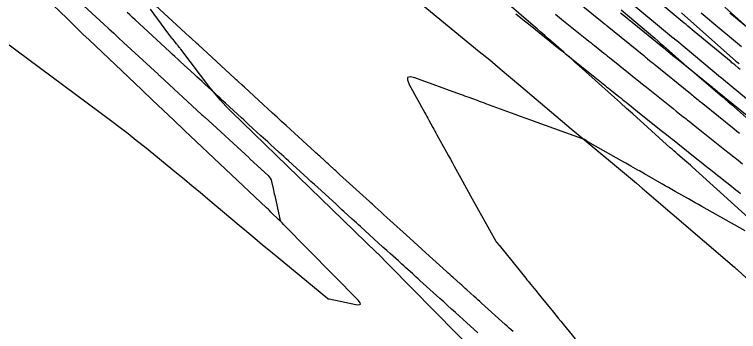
# Model space of a CAD drawing. Extents: x 1005228 to 1008882, y 1883389 to 1885754.
# Drawn here: x 1007247.3 to 1007365.6, y 1885136.9 to 1885188.6 of the extents above; entities that cross this region are included whole.
import ezdxf

# ---------------------------------------------------------------- set-up
doc = ezdxf.new("R2010")
doc.units = 0
for name, color, linetype in [('ATDIMS', 7, 'Continuous'), ('C-ANNO-NOTE', 7, 'Continuous'), ('S_BRIDGE', 7, 'Continuous'), ('TSOBSTACLE', 7, 'Continuous')]:
    doc.layers.add(name, color=color, linetype=linetype)

msp = doc.modelspace()

# ---------------------------------------------------------------- linework, layer by layer
at = {"layer": 'ATDIMS'}
for points in [[(1007328.75, 1885136.91), (1007328.43, 1885137.2), (1007328.1, 1885137.49), (1007327.78, 1885137.78), (1007327.46, 1885138.07), (1007323.59, 1885141.56), (1007323.3, 1885141.82), (1007323, 1885142.09), (1007322.71, 1885142.35), (1007322.41, 1885142.62), (1007321.2, 1885143.71), (1007320.92, 1885143.96), (1007320.64, 1885144.21), (1007320.37, 1885144.46), (1007320.09, 1885144.71), (1007318.98, 1885145.71), (1007318.71, 1885145.96), (1007318.43, 1885146.21), (1007318.15, 1885146.46), (1007317.88, 1885146.71), (1007314.51, 1885149.76), (1007313.85, 1885150.35), (1007313.2, 1885150.94), (1007312.54, 1885151.53), (1007311.89, 1885152.13), (1007308.12, 1885155.55), (1007307.65, 1885155.97), (1007307.18, 1885156.4), (1007306.23, 1885157.26), (1007306, 1885157.47), (1007305.76, 1885157.69), (1007305.53, 1885157.9), (1007305.29, 1885158.11), (1007300.41, 1885162.56), (1007300.2, 1885162.75), (1007299.99, 1885162.94), (1007299.79, 1885163.12), (1007299.58, 1885163.31), (1007298.73, 1885164.09), (1007298.53, 1885164.27), (1007298.34, 1885164.44), (1007298.14, 1885164.62), (1007297.95, 1885164.8), (1007297.17, 1885165.51), (1007296.98, 1885165.69), (1007296.78, 1885165.86), (1007296.59, 1885166.04), (1007296.39, 1885166.22), (1007292.39, 1885169.88), (1007291.66, 1885170.55), (1007290.93, 1885171.21), (1007290.2, 1885171.88), (1007289.47, 1885172.55), (1007284.87, 1885176.77), (1007284.42, 1885177.18), (1007283.83, 1885177.72), (1007283.68, 1885177.86), (1007283.53, 1885178), (1007283.38, 1885178.13), (1007283.23, 1885178.27), (1007277.34, 1885183.69), (1007277.1, 1885183.91), (1007276.86, 1885184.13), (1007276.38, 1885184.57), (1007276.26, 1885184.68), (1007276.14, 1885184.79), (1007276.02, 1885184.9), (1007275.9, 1885185.01), (1007268.94, 1885191.44)], [(1007329.21, 1885188.75), (1007329.68, 1885188.38), (1007330.6, 1885187.63), (1007330.83, 1885187.45), (1007331.06, 1885187.26), (1007331.3, 1885187.07), (1007331.53, 1885186.89), (1007336.24, 1885183.1), (1007336.5, 1885182.89), (1007336.76, 1885182.69), (1007337.02, 1885182.48), (1007337.28, 1885182.27), (1007338.32, 1885181.43), (1007338.58, 1885181.22), (1007338.84, 1885181.02), (1007339.1, 1885180.81), (1007339.36, 1885180.6), (1007343.73, 1885177.1), (1007344.02, 1885176.86), (1007344.31, 1885176.63), (1007344.6, 1885176.4), (1007344.89, 1885176.17), (1007346.04, 1885175.25), (1007346.33, 1885175.02), (1007346.62, 1885174.79), (1007346.91, 1885174.55), (1007347.2, 1885174.32), (1007348.46, 1885173.32), (1007349.08, 1885172.83), (1007349.69, 1885172.34), (1007353.16, 1885169.57), (1007353.79, 1885169.07), (1007354.41, 1885168.57), (1007355.04, 1885168.07), (1007355.67, 1885167.57), (1007358.76, 1885165.12), (1007359.45, 1885164.57), (1007360.14, 1885164.02), (1007361.53, 1885162.92), (1007361.87, 1885162.64), (1007362.22, 1885162.37), (1007362.57, 1885162.09), (1007362.91, 1885161.82), (1007364.43, 1885160.62), (1007364.8, 1885160.33), (1007365.16, 1885160.03), (1007365.53, 1885159.74), (1007365.9, 1885159.45)], [(1007367.78, 1885185.85), (1007364.15, 1885188.87)]]:
    msp.add_lwpolyline(points, dxfattribs=at)
at = {"layer": 'C-ANNO-NOTE'}
for points in [[(1007372.98, 1885150.26), (1007358.01, 1885163.78), (1007357.72, 1885164.04), (1007357.42, 1885164.31), (1007357.12, 1885164.57), (1007356.82, 1885164.83), (1007355.61, 1885165.86), (1007355.31, 1885166.12), (1007355.01, 1885166.39), (1007354.71, 1885166.65), (1007354.41, 1885166.91), (1007348.29, 1885172.41), (1007347.29, 1885173.31), (1007346.29, 1885174.21), (1007345.29, 1885175.1), (1007344.29, 1885176), (1007339.52, 1885180.28), (1007338.9, 1885180.83), (1007338.29, 1885181.38), (1007337.66, 1885181.93), (1007337.04, 1885182.48), (1007334.54, 1885184.65), (1007333.92, 1885185.19), (1007333.3, 1885185.74), (1007332.67, 1885186.28), (1007332.05, 1885186.82), (1007324.64, 1885193.26)], [(1007246.43, 1885183.69), (1007247.54, 1885182.85), (1007263.2, 1885171.23), (1007264.55, 1885170.22), (1007265.88, 1885169.2), (1007267.2, 1885168.16), (1007268.52, 1885167.1), (1007273.77, 1885162.83), (1007275.06, 1885161.77), (1007276.34, 1885160.71), (1007277.62, 1885159.65), (1007278.9, 1885158.58), (1007284, 1885154.29), (1007285.27, 1885153.22), (1007286.55, 1885152.15), (1007287.83, 1885151.09), (1007289.11, 1885150.02), (1007298.47, 1885142.3), (1007298.49, 1885142.29), (1007298.51, 1885142.28), (1007298.52, 1885142.28), (1007298.54, 1885142.28), (1007298.63, 1885142.28), (1007298.65, 1885142.28), (1007298.67, 1885142.27), (1007298.69, 1885142.27), (1007298.71, 1885142.27), (1007303.06, 1885141.35), (1007303.57, 1885141.29), (1007303.81, 1885141.38), (1007303.76, 1885141.63), (1007303.43, 1885142.03), (1007291.24, 1885154.4), (1007291.02, 1885154.63), (1007290.79, 1885154.85), (1007290.56, 1885155.08), (1007290.33, 1885155.3), (1007289.41, 1885156.2), (1007289.18, 1885156.42), (1007288.95, 1885156.64), (1007288.72, 1885156.86), (1007288.48, 1885157.09), (1007275.1, 1885169.74), (1007273.35, 1885171.39), (1007271.61, 1885173.04), (1007269.86, 1885174.69), (1007268.12, 1885176.35), (1007259.44, 1885184.55), (1007258.54, 1885185.4), (1007257.65, 1885186.26), (1007256.77, 1885187.11), (1007255.89, 1885187.97), (1007252.37, 1885191.42)], [(1007346.38, 1885189.41), (1007351.89, 1885184.75), (1007352.37, 1885184.33), (1007352.85, 1885183.92), (1007353.33, 1885183.51), (1007353.8, 1885183.09), (1007355.7, 1885181.41), (1007356.18, 1885180.99), (1007356.65, 1885180.57), (1007357.13, 1885180.16), (1007357.61, 1885179.75), (1007362.9, 1885175.28), (1007363.4, 1885174.85), (1007363.9, 1885174.41), (1007364.4, 1885173.98), (1007364.9, 1885173.54), (1007366.88, 1885171.78)], [(1007368.67, 1885185.06), (1007363.33, 1885189.86)]]:
    msp.add_lwpolyline(points, dxfattribs=at)
at = {"layer": 'S_BRIDGE'}
for points in [[(1007309.77, 1885193.68), (1007323.23, 1885182.62), (1007324.94, 1885181.22), (1007326.64, 1885179.8), (1007328.33, 1885178.38), (1007330.02, 1885176.96), (1007338.21, 1885170.01), (1007339.18, 1885169.2), (1007340.14, 1885168.39), (1007341.11, 1885167.58), (1007342.09, 1885166.77), (1007345.99, 1885163.56), (1007346.96, 1885162.76), (1007347.93, 1885161.95), (1007348.89, 1885161.14), (1007349.85, 1885160.32), (1007364.91, 1885147.42), (1007365.03, 1885147.31), (1007365.16, 1885147.21), (1007365.28, 1885147.1), (1007365.4, 1885146.99), (1007366.9, 1885145.64)], [(1007326.85, 1885129.13), (1007308.57, 1885147.68), (1007308.47, 1885147.78), (1007308.36, 1885147.89), (1007308.25, 1885148), (1007308.14, 1885148.11), (1007306.91, 1885149.37), (1007306.81, 1885149.47), (1007306.71, 1885149.57), (1007306.61, 1885149.67), (1007306.51, 1885149.77), (1007282.78, 1885172.76), (1007281.84, 1885173.71), (1007280.94, 1885174.69), (1007280.07, 1885175.71), (1007279.24, 1885176.75), (1007274.5, 1885182.99), (1007274.44, 1885183.06), (1007274.38, 1885183.14), (1007274.32, 1885183.21), (1007274.26, 1885183.28), (1007274.01, 1885183.57), (1007273.95, 1885183.64), (1007273.88, 1885183.72), (1007273.82, 1885183.79), (1007273.76, 1885183.86), (1007273.38, 1885184.36), (1007273.35, 1885184.39), (1007273.32, 1885184.43), (1007273.29, 1885184.46), (1007273.26, 1885184.5), (1007273.14, 1885184.63), (1007273.11, 1885184.67), (1007273.08, 1885184.7), (1007273.05, 1885184.74), (1007273.02, 1885184.77), (1007272.69, 1885185.23), (1007272.52, 1885185.45), (1007269.52, 1885189.53)], [(1007356.28, 1885188.91), (1007365.15, 1885181.05), (1007365.32, 1885180.9), (1007365.5, 1885180.74), (1007365.68, 1885180.59)]]:
    msp.add_lwpolyline(points, dxfattribs=at)
at = {"layer": 'TSOBSTACLE'}
for points in [[(1007336.33, 1885193.13), (1007342.77, 1885187.89), (1007343.22, 1885187.51), (1007343.68, 1885187.14), (1007343.79, 1885187.05), (1007343.9, 1885186.96), (1007344.02, 1885186.87), (1007344.13, 1885186.77), (1007350.09, 1885181.93), (1007350.25, 1885181.8), (1007350.4, 1885181.68), (1007350.55, 1885181.55), (1007350.71, 1885181.43), (1007351.32, 1885180.93), (1007351.48, 1885180.8), (1007351.63, 1885180.68), (1007351.78, 1885180.56), (1007351.94, 1885180.43), (1007357.46, 1885175.96), (1007357.65, 1885175.81), (1007357.84, 1885175.65), (1007358.03, 1885175.5), (1007358.22, 1885175.34), (1007358.98, 1885174.72), (1007359.17, 1885174.57), (1007359.36, 1885174.41), (1007359.55, 1885174.26), (1007359.75, 1885174.11), (1007364.85, 1885169.99), (1007365.3, 1885169.62), (1007365.75, 1885169.26)], [(1007365.85, 1885179.66), (1007365.55, 1885179.91), (1007364.95, 1885180.41), (1007364.8, 1885180.53), (1007364.65, 1885180.66), (1007364.5, 1885180.78), (1007364.35, 1885180.91), (1007358.33, 1885185.89), (1007357.3, 1885186.75), (1007357.15, 1885186.88), (1007357, 1885187), (1007356.85, 1885187.12), (1007356.7, 1885187.25), (1007350.81, 1885192.15)], [(1007257.34, 1885191.29), (1007261.91, 1885187.05), (1007262.71, 1885186.31), (1007263.52, 1885185.57), (1007264.32, 1885184.83), (1007265.12, 1885184.08), (1007270.76, 1885178.88), (1007270.83, 1885178.81), (1007270.9, 1885178.75), (1007270.97, 1885178.68), (1007271.04, 1885178.62), (1007277.88, 1885172.33), (1007278.05, 1885172.18), (1007278.21, 1885172.02), (1007278.25, 1885171.98), (1007278.3, 1885171.94), (1007278.34, 1885171.91), (1007278.38, 1885171.87), (1007285.63, 1885165.23), (1007285.71, 1885165.15), (1007285.83, 1885165.04), (1007288.73, 1885162.39), (1007288.93, 1885162.18), (1007289.09, 1885161.94), (1007289.21, 1885161.69), (1007289.3, 1885161.41), (1007289.55, 1885160.26), (1007289.62, 1885159.97), (1007289.68, 1885159.68), (1007289.74, 1885159.39), (1007289.81, 1885159.1), (1007290.59, 1885155.52), (1007290.61, 1885155.44), (1007290.63, 1885155.36), (1007290.67, 1885155.18), (1007290.67, 1885155.16), (1007290.68, 1885155.13), (1007290.68, 1885155.1), (1007290.69, 1885155.07), (1007290.73, 1885154.91)], [(1007347.83, 1885190.73), (1007354.97, 1885184.78), (1007355.02, 1885184.75), (1007355.06, 1885184.71), (1007355.1, 1885184.68), (1007355.14, 1885184.65), (1007355.47, 1885184.37), (1007362.63, 1885178.43), (1007362.67, 1885178.4), (1007362.71, 1885178.37), (1007362.75, 1885178.34), (1007362.79, 1885178.3), (1007363.07, 1885178.07), (1007363.11, 1885178.04), (1007370.3, 1885172.1)], [(1007322.98, 1885136.72), (1007319.33, 1885140.01), (1007318.69, 1885140.58), (1007318.06, 1885141.16), (1007317.42, 1885141.74), (1007316.78, 1885142.32), (1007313.53, 1885145.25), (1007313.24, 1885145.52), (1007312.94, 1885145.78), (1007312.65, 1885146.05), (1007312.36, 1885146.31), (1007311.19, 1885147.37), (1007310.89, 1885147.63), (1007310.6, 1885147.9), (1007310.31, 1885148.16), (1007310.02, 1885148.43), (1007308.74, 1885149.59), (1007308.12, 1885150.15), (1007307.5, 1885150.71), (1007303.84, 1885154.03), (1007303.5, 1885154.34), (1007303.16, 1885154.65), (1007302.82, 1885154.95), (1007302.48, 1885155.26), (1007301.13, 1885156.5), (1007300.79, 1885156.8), (1007300.45, 1885157.11), (1007300.11, 1885157.42), (1007299.78, 1885157.73), (1007296.84, 1885160.4), (1007296.29, 1885160.9), (1007295.73, 1885161.41), (1007295.18, 1885161.92), (1007294.62, 1885162.42), (1007292.04, 1885164.78), (1007291.67, 1885165.12), (1007291.29, 1885165.46), (1007290.92, 1885165.8), (1007290.55, 1885166.14), (1007289.06, 1885167.5), (1007288.69, 1885167.84), (1007288.32, 1885168.18), (1007287.95, 1885168.52), (1007287.57, 1885168.86), (1007285.55, 1885170.72), (1007284.77, 1885171.44), (1007284.37, 1885171.8), (1007281.76, 1885174.19), (1007281.34, 1885174.58), (1007280.91, 1885174.97), (1007280.49, 1885175.36), (1007280.07, 1885175.75), (1007278.38, 1885177.3), (1007277.96, 1885177.69), (1007277.53, 1885178.08), (1007277.11, 1885178.47), (1007276.69, 1885178.86), (1007274.42, 1885180.94), (1007273.97, 1885181.36), (1007273.52, 1885181.77), (1007273.07, 1885182.19), (1007272.62, 1885182.6), (1007267.03, 1885187.76), (1007266.59, 1885188.17), (1007266.14, 1885188.58), (1007265.7, 1885188.99)], [(1007335.67, 1885188.69), (1007336, 1885188.42), (1007336.34, 1885188.15), (1007336.67, 1885187.88), (1007337.01, 1885187.61), (1007340.82, 1885184.55), (1007341.13, 1885184.3), (1007341.43, 1885184.06), (1007341.74, 1885183.81), (1007342.04, 1885183.57), (1007343.27, 1885182.59), (1007343.58, 1885182.34), (1007343.88, 1885182.1), (1007344.19, 1885181.85), (1007344.49, 1885181.61), (1007347.88, 1885178.9), (1007348.54, 1885178.37), (1007349.21, 1885177.83), (1007349.88, 1885177.3), (1007350.54, 1885176.77), (1007354.35, 1885173.74), (1007354.88, 1885173.31), (1007355.41, 1885172.89), (1007356.5, 1885172.02), (1007356.75, 1885171.82), (1007357, 1885171.62), (1007357.25, 1885171.42), (1007357.5, 1885171.22), (1007358.75, 1885170.23), (1007359.5, 1885169.63), (1007363.35, 1885166.58), (1007364.07, 1885166), (1007364.8, 1885165.42), (1007365.52, 1885164.85), (1007366.25, 1885164.27)], [(1007368.68, 1885170.75), (1007363.28, 1885175.11), (1007362.88, 1885175.43), (1007362.49, 1885175.75), (1007361.7, 1885176.39), (1007361.5, 1885176.55), (1007361.3, 1885176.71), (1007361.1, 1885176.87), (1007360.91, 1885177.03), (1007355.72, 1885181.23), (1007355.5, 1885181.4), (1007355.29, 1885181.58), (1007355.07, 1885181.75), (1007354.86, 1885181.92), (1007354, 1885182.62), (1007353.79, 1885182.79), (1007353.57, 1885182.97), (1007353.36, 1885183.14), (1007353.14, 1885183.31), (1007348.18, 1885187.35), (1007347.94, 1885187.54), (1007347.71, 1885187.73), (1007347.48, 1885187.92), (1007347.25, 1885188.11), (1007346.32, 1885188.86)], [(1007366.07, 1885183.38), (1007361.24, 1885187.38), (1007360.47, 1885188.02), (1007359.45, 1885188.86)], [(1007366.65, 1885153.33), (1007359.58, 1885157.33), (1007359.03, 1885157.64), (1007358.49, 1885157.94), (1007357.95, 1885158.25), (1007357.4, 1885158.56), (1007355.23, 1885159.79), (1007354.69, 1885160.1), (1007354.15, 1885160.41), (1007353.6, 1885160.71), (1007353.06, 1885161.02), (1007350.22, 1885162.63), (1007349.94, 1885162.79), (1007349.66, 1885162.95), (1007349.38, 1885163.11), (1007349.1, 1885163.27), (1007347.98, 1885163.91), (1007347.7, 1885164.07), (1007347.42, 1885164.23), (1007347.14, 1885164.39), (1007346.86, 1885164.54), (1007340.98, 1885167.89), (1007340.91, 1885167.93), (1007340.83, 1885167.98), (1007340.76, 1885168.02), (1007340.69, 1885168.06), (1007340.39, 1885168.23), (1007340.32, 1885168.27), (1007340.24, 1885168.3), (1007340.17, 1885168.34), (1007340.09, 1885168.37), (1007332.71, 1885171.03), (1007331.8, 1885171.36), (1007330.89, 1885171.69), (1007329.98, 1885172.02), (1007329.07, 1885172.35), (1007324.3, 1885174.09), (1007323.95, 1885174.21), (1007323.61, 1885174.34), (1007323.26, 1885174.46), (1007322.92, 1885174.59), (1007321.55, 1885175.08), (1007321.2, 1885175.21), (1007320.86, 1885175.33), (1007320.52, 1885175.46), (1007320.17, 1885175.58), (1007312.69, 1885178.3), (1007311.93, 1885178.49), (1007311.53, 1885178.37), (1007311.48, 1885177.96), (1007311.78, 1885177.24), (1007314.33, 1885172.6), (1007314.5, 1885172.3), (1007314.66, 1885172.01), (1007314.83, 1885171.71), (1007314.99, 1885171.41), (1007315.65, 1885170.22), (1007315.81, 1885169.92), (1007315.98, 1885169.62), (1007316.14, 1885169.33), (1007316.3, 1885169.03), (1007317.88, 1885166.18), (1007318.2, 1885165.6), (1007318.51, 1885165.03), (1007318.83, 1885164.46), (1007319.15, 1885163.88), (1007320.49, 1885161.46), (1007320.82, 1885160.87), (1007321.15, 1885160.27), (1007321.48, 1885159.68), (1007321.81, 1885159.08), (1007325.94, 1885151.66), (1007325.97, 1885151.6), (1007326.01, 1885151.55), (1007326.04, 1885151.5), (1007326.08, 1885151.45), (1007326.34, 1885151.13), (1007326.42, 1885151.03), (1007326.45, 1885150.99), (1007330.82, 1885145.62), (1007331.02, 1885145.37), (1007331.22, 1885145.12), (1007331.43, 1885144.87), (1007331.63, 1885144.61), (1007332.45, 1885143.61), (1007332.66, 1885143.36), (1007332.86, 1885143.11), (1007333.06, 1885142.86), (1007333.27, 1885142.6), (1007335.34, 1885140.07), (1007335.73, 1885139.58), (1007336.13, 1885139.1), (1007336.53, 1885138.61), (1007336.92, 1885138.12), (1007338.87, 1885135.74)]]:
    msp.add_lwpolyline(points, dxfattribs=at)

doc.saveas('drawing.dxf')
